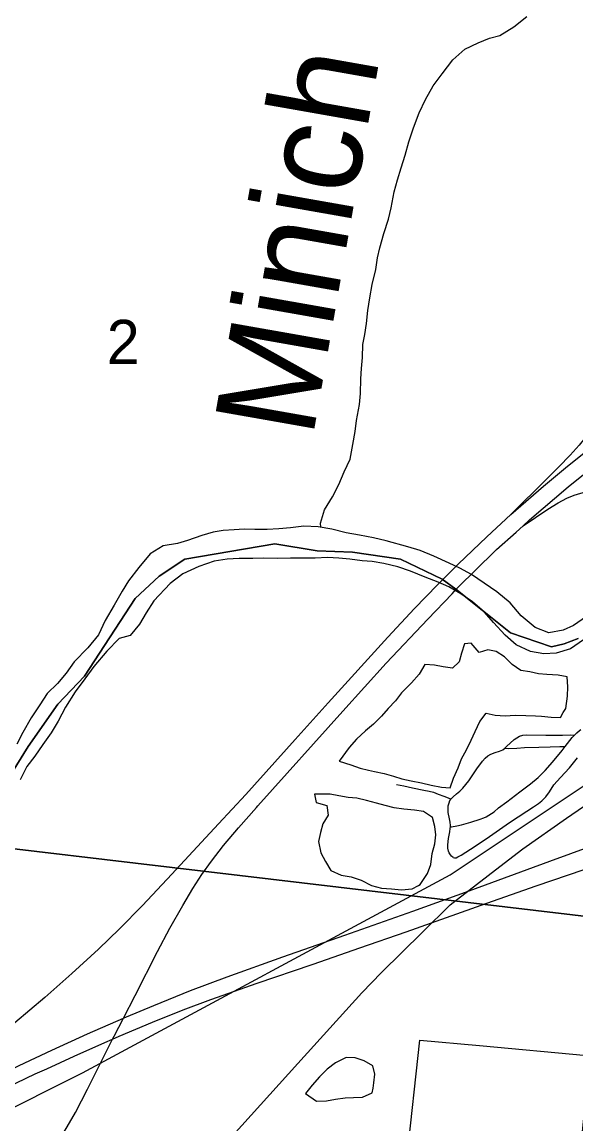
# Model space of a CAD drawing. Extents: x 0 to 1134, y 0 to 440.
# Drawn here: x 840.002 to 840.526, y 360.26 to 361.303 of the extents above; entities that cross this region are included whole.
import ezdxf

# ---------------------------------------------------------------- set-up
doc = ezdxf.new("R2010")
doc.units = 0
for name, color, linetype in [('GM_X_Corporation', 7, 'Continuous'), ('GM_X_Interchange_Ramps', 7, 'Continuous'), ('GM_X_Interstate_Route', 7, 'Continuous'), ('GM_X_Major_River', 7, 'Continuous'), ('GM_X_Minor_Lake', 7, 'Continuous'), ('GM_X_Minor_River', 7, 'Continuous'), ('GM_X_Minor_River_Text', 7, 'Continuous'), ('GM_X_Rail_Line', 7, 'Continuous'), ('GM_X_Section', 7, 'Continuous'), ('GM_X_Section_Text', 7, 'Continuous'), ('GM_X_State_Route', 7, 'Continuous'), ('GM_X_Township', 7, 'Continuous'), ('GM_X_Township_Road', 7, 'Continuous')]:
    doc.layers.add(name, color=color, linetype=linetype)

msp = doc.modelspace()

# ---------------------------------------------------------------- linework, layer by layer
at = {"layer": 'GM_X_Corporation'}
msp.add_lwpolyline([(840.3662, 360.2269), (840.3785, 360.3398), (840.435, 360.3346), (840.5369, 360.3253), (840.5426, 360.3247), (840.5488, 360.3242), (840.549, 360.3263), (840.5501, 360.3405), (840.5517, 360.3403), (840.6195, 360.3337), (840.6811, 360.3274), (840.7281, 360.3232), (840.737, 360.3224), (840.7427, 360.3219), (840.7483, 360.3214), (840.7885, 360.3179), (840.7873, 360.2989), (840.7861, 360.28), (840.785, 360.2611), (840.7839, 360.2437)], dxfattribs=at)
at = {"layer": 'GM_X_Interchange_Ramps'}
for points in [[(840.6078, 361.0144), (840.6048, 361.0074), (840.6009, 360.9981), (840.5989, 360.994), (840.596, 360.9892), (840.5896, 360.9805), (840.5871, 360.9767), (840.5815, 360.9683), (840.5735, 360.9582), (840.5632, 360.9453), (840.5464, 360.924), (840.5291, 360.9025), (840.5208, 360.8933), (840.51, 360.8822), (840.4985, 360.8708), (840.4647, 360.8369)], [(840.4763, 360.8262), (840.4996, 360.8422), (840.5095, 360.8482), (840.5176, 360.8524), (840.5246, 360.8553), (840.5309, 360.8573), (840.5376, 360.859), (840.5442, 360.8601), (840.5503, 360.8608), (840.5581, 360.861), (840.5685, 360.8605), (840.5817, 360.8592), (840.5922, 360.8582)], [(840.2138, 360.572), (840.1882, 360.5444), (840.144, 360.4966), (840.1163, 360.4672), (840.0945, 360.4451), (840.0745, 360.4258), (840.0494, 360.4027), (840.0239, 360.38), (839.9956, 360.3559), (839.974, 360.3382), (839.9471, 360.3172), (839.9223, 360.2986), (839.8995, 360.2825), (839.8841, 360.2721), (839.8657, 360.2605), (839.8259, 360.2365), (839.7536, 360.1942), (839.7234, 360.1773), (839.719, 360.1747), (839.7146, 360.1714), (839.7123, 360.1695), (839.7101, 360.1675), (839.7081, 360.1654), (839.7043, 360.1614)]]:
    msp.add_lwpolyline(points, dxfattribs=at)
at = {"layer": 'GM_X_Interstate_Route'}
for points in [[(839.1866, 359.886), (839.3153, 359.9551), (839.4389, 360.0202), (839.5623, 360.0858), (839.7043, 360.1614), (839.7242, 360.1719), (839.8722, 360.2508), (839.9189, 360.2754), (839.9576, 360.2952), (839.9994, 360.3157), (840.0303, 360.3302), (840.0643, 360.3456), (840.0982, 360.3605), (840.1012, 360.3618), (840.1269, 360.3726), (840.1615, 360.3865), (840.1963, 360.3996), (840.249, 360.4184), (840.3075, 360.4391), (840.372, 360.4617), (840.4251, 360.4808), (840.5015, 360.509), (840.5412, 360.5235), (840.5489, 360.5261)], [(840.2767, 360.4114), (840.2776, 360.4117), (840.3217, 360.4271), (840.3657, 360.4422), (840.4418, 360.4694), (840.4887, 360.4858), (840.5488, 360.5061)], [(840.1257, 360.3567), (840.1546, 360.3683), (840.1808, 360.3781), (840.2248, 360.3936), (840.2767, 360.4114)], [(840.0805, 360.3373), (840.0879, 360.3406), (840.0942, 360.3434), (840.1257, 360.3567)], [(840.0256, 360.3126), (840.0516, 360.3245), (840.0805, 360.3373)], [(839.8208, 360.2078), (839.8269, 360.211), (839.8818, 360.2403), (839.9478, 360.275), (839.9784, 360.2903), (840.0148, 360.3077), (840.0256, 360.3126)]]:
    msp.add_lwpolyline(points, dxfattribs=at)
at = {"layer": 'GM_X_Major_River'}
for points in [[(840.5238, 360.732), (840.5142, 360.7277), (840.5004, 360.7249), (840.4876, 360.7302), (840.4745, 360.7411), (840.4638, 360.7535), (840.4514, 360.7637), (840.4275, 360.7802), (840.4162, 360.7861), (840.4064, 360.7909), (840.3917, 360.7977), (840.3789, 360.803), (840.3672, 360.8063), (840.3468, 360.812), (840.3347, 360.815), (840.3214, 360.8176), (840.3089, 360.8197), (840.2953, 360.8231), (840.2824, 360.8253), (840.2688, 360.826), (840.2562, 360.8243), (840.2451, 360.8235), (840.2341, 360.8229), (840.2223, 360.8228), (840.2124, 360.823), (840.2029, 360.8225), (840.1926, 360.822), (840.1831, 360.8203), (840.1723, 360.8171), (840.1589, 360.8125), (840.1493, 360.8096), (840.1356, 360.8073), (840.1233, 360.7999), (840.1127, 360.7869), (840.1029, 360.7742), (840.097, 360.7644), (840.0895, 360.7513), (840.0808, 360.7366), (840.0747, 360.7231), (840.0646, 360.7107), (840.0517, 360.6977), (840.0439, 360.6869), (840.0357, 360.6772), (840.0259, 360.6675), (840.0192, 360.657), (840.011, 360.6446), (840.0031, 360.6307), (839.9975, 360.6198)], [(840.5333, 360.7185), (840.521, 360.71), (840.5076, 360.7057), (840.4958, 360.7053), (840.4833, 360.7074), (840.4697, 360.7138), (840.4593, 360.7228), (840.4481, 360.7348), (840.4396, 360.7445), (840.4284, 360.7543), (840.4172, 360.7618), (840.4059, 360.7685), (840.3957, 360.7729), (840.3837, 360.7777), (840.3697, 360.7834), (840.3577, 360.7875), (840.3444, 360.7908), (840.3334, 360.7926), (840.3239, 360.7932), (840.3122, 360.7946), (840.3019, 360.7956), (840.2913, 360.7962), (840.2795, 360.7957), (840.2681, 360.7956), (840.2563, 360.7958), (840.2441, 360.7953), (840.2308, 360.7956), (840.2205, 360.7955), (840.2076, 360.7954), (840.1962, 360.7949), (840.184, 360.7929), (840.1694, 360.7879), (840.1544, 360.781), (840.1424, 360.7718), (840.1268, 360.7554), (840.1197, 360.7441), (840.1134, 360.7332), (840.1044, 360.7224), (840.0941, 360.7196), (840.0824, 360.7077), (840.0703, 360.6931), (840.0616, 360.6815), (840.0526, 360.6692), (840.0435, 360.6546), (840.0364, 360.6414), (840.0297, 360.6305), (840.0218, 360.6193), (840.0143, 360.6084), (840.0069, 360.5987), (840.0005, 360.5859)], [(840.5361, 360.7405), (840.5238, 360.732)]]:
    msp.add_lwpolyline(points, dxfattribs=at)
at = {"layer": 'GM_X_Minor_Lake'}
for points in [[(840.5142, 360.6496), (840.5165, 360.6534), (840.5182, 360.6652), (840.5186, 360.6739), (840.518, 360.6834), (840.5093, 360.685), (840.4987, 360.6855), (840.4907, 360.6864), (840.4824, 360.688), (840.474, 360.6893), (840.4657, 360.6951), (840.4586, 360.7024), (840.4507, 360.7074), (840.4427, 360.709), (840.4347, 360.7065), (840.4272, 360.7153), (840.4208, 360.7146), (840.418, 360.7059), (840.4156, 360.6976), (840.4095, 360.6916), (840.4007, 360.6928), (840.3924, 360.6945), (840.3833, 360.695), (840.3779, 360.6859), (840.3705, 360.6776), (840.3613, 360.6683), (840.3555, 360.6607), (840.3486, 360.6536), (840.3424, 360.6461), (840.3347, 360.6386), (840.3271, 360.6322), (840.3186, 360.6244), (840.3117, 360.6165), (840.3022, 360.6037)], [(840.3022, 360.6037), (840.3134, 360.6001), (840.3221, 360.597), (840.33, 360.595), (840.3357, 360.5938), (840.3448, 360.5918), (840.3535, 360.5894), (840.3614, 360.587), (840.3702, 360.585), (840.38, 360.583), (840.3891, 360.581), (840.399, 360.579), (840.4073, 360.5785), (840.4105, 360.5875), (840.4148, 360.5974), (840.4179, 360.6057), (840.4226, 360.6144), (840.4272, 360.6234), (840.4308, 360.6317), (840.4354, 360.6412), (840.4412, 360.6491), (840.4499, 360.647), (840.4591, 360.6466), (840.4686, 360.6472), (840.4788, 360.6467), (840.4879, 360.6466), (840.4936, 360.6461), (840.5027, 360.6453), (840.5115, 360.6448), (840.5142, 360.6496)], [(840.2788, 360.5725), (840.2806, 360.5645), (840.2905, 360.5617), (840.2919, 360.5526), (840.2868, 360.5443), (840.2845, 360.536), (840.2828, 360.5276), (840.285, 360.517), (840.2894, 360.5086), (840.2943, 360.5001), (840.3041, 360.4958), (840.3136, 360.4942), (840.323, 360.4911), (840.3328, 360.486), (840.3423, 360.4836), (840.3518, 360.4827), (840.3613, 360.4818), (840.3712, 360.4829), (840.3772, 360.4861)], [(840.3772, 360.4861), (840.3788, 360.4869), (840.3858, 360.4975), (840.3889, 360.5058), (840.3902, 360.5164), (840.3926, 360.5255), (840.3938, 360.5338), (840.3928, 360.5418), (840.3906, 360.5502), (840.382, 360.556), (840.3736, 360.5573), (840.3634, 360.5581), (840.3543, 360.5594), (840.3456, 360.5618), (840.3376, 360.5638), (840.3281, 360.5665), (840.319, 360.5686), (840.3107, 360.5694), (840.302, 360.5707), (840.2936, 360.5723), (840.2788, 360.5725)], [(840.3343, 360.2943), (840.3351, 360.2992), (840.336, 360.3075), (840.3342, 360.3155), (840.3259, 360.3202), (840.3175, 360.3229), (840.3088, 360.3234), (840.2989, 360.3182), (840.2908, 360.3123), (840.2835, 360.3051), (840.2766, 360.2972), (840.2704, 360.2893)], [(840.2704, 360.2893), (840.2809, 360.282), (840.2901, 360.2823), (840.2988, 360.2837), (840.308, 360.2851), (840.3159, 360.2854), (840.3243, 360.2856), (840.3335, 360.2897), (840.3343, 360.2943)]]:
    msp.add_lwpolyline(points, dxfattribs=at)
at = {"layer": 'GM_X_Minor_River'}
msp.add_lwpolyline([(840.2848, 360.8249), (840.2846, 360.8287), (840.2882, 360.8415), (840.296, 360.8536), (840.3018, 360.8653), (840.3069, 360.8774), (840.3127, 360.8895), (840.3152, 360.9031), (840.3172, 360.9156), (840.3185, 360.9258), (840.3214, 360.941), (840.3223, 360.9516), (840.3228, 360.9653), (840.3233, 360.9751), (840.3242, 360.9854), (840.3247, 360.9979), (840.3264, 361.0074), (840.328, 361.0176), (840.3293, 361.0301), (840.3313, 361.0419), (840.3334, 361.0547), (840.337, 361.0687), (840.3386, 361.0797), (840.3407, 361.0892), (840.3446, 361.1028), (840.349, 361.1164), (840.3514, 361.127), (840.3542, 361.1422), (840.3574, 361.1535), (840.361, 361.1649), (840.3645, 361.177), (840.3681, 361.1895), (840.3725, 361.2027), (840.3779, 361.2171), (840.3838, 361.2295), (840.3912, 361.2427), (840.3997, 361.254), (840.4097, 361.2672), (840.4212, 361.2773), (840.4338, 361.2832), (840.4445, 361.2876), (840.4541, 361.2902), (840.4675, 361.2984), (840.4797, 361.3081)], dxfattribs=at)
at = {"layer": 'GM_X_Rail_Line'}
for points in [[(837.4519, 358.9594), (838.5805, 359.5329), (839.8845, 360.2211), (840.0594, 360.3089), (840.4072, 360.496), (840.567, 360.6027), (840.7229, 360.7078)], [(839.1238, 359.059), (839.4679, 359.4389), (839.4972, 359.4712), (839.6593, 359.6498), (839.8878, 359.9027), (839.9447, 359.9674), (839.9731, 359.9969), (840.0143, 360.0428), (840.1067, 360.145), (840.2012, 360.2492), (840.263, 360.3176), (840.3237, 360.3845), (840.3422, 360.4037), (840.381, 360.4418), (840.4072, 360.4677), (840.45, 360.5008), (840.4759, 360.5206), (840.5173, 360.5498), (840.5775, 360.5909), (840.6063, 360.6113)]]:
    msp.add_lwpolyline(points, dxfattribs=at)
at = {"layer": 'GM_X_Section'}
for points in [[(839.6405, 361.5684), (840.6525, 361.4576), (840.5521, 360.4549), (839.544, 360.574)], [(839.544, 360.574), (840.5521, 360.4549), (840.4525, 359.4584), (839.4699, 359.5539), (839.4487, 359.5561)]]:
    msp.add_lwpolyline(points, close=True, dxfattribs=at)
at = {"layer": 'GM_X_State_Route'}
for points in [[(840.4647, 360.8369), (840.4956, 360.8639), (840.5183, 360.8828), (840.5431, 360.9025), (840.5603, 360.9157), (840.5814, 360.9316), (840.594, 360.9408), (840.6007, 360.9458), (840.6138, 360.9557), (840.6316, 360.9682), (840.6678, 360.9923), (840.7096, 361.0191), (840.7775, 361.0619), (840.9147, 361.1483), (841.0349, 361.2232), (841.1749, 361.3121), (841.2222, 361.3419), (841.3378, 361.4149)], [(840.4763, 360.8262), (840.4823, 360.8319), (840.5188, 360.8632), (840.5742, 360.9077), (840.5986, 360.9253), (840.6161, 360.938), (840.6493, 360.9611), (840.6786, 360.9805), (840.7541, 361.0286)], [(840.2138, 360.572), (840.2606, 360.6241), (840.2919, 360.6587), (840.3481, 360.7209), (840.3735, 360.7482), (840.3951, 360.7705), (840.3998, 360.7752), (840.4035, 360.7788), (840.4149, 360.7901), (840.4419, 360.8159), (840.4647, 360.8369)], [(840.2241, 360.5599), (840.2254, 360.5613), (840.3058, 360.6509), (840.3468, 360.6963), (840.386, 360.7381), (840.409, 360.7621), (840.4127, 360.7659), (840.4165, 360.7697), (840.4301, 360.7833), (840.4509, 360.8038), (840.4697, 360.8204), (840.4763, 360.8262)], [(840.0771, 360.3192), (840.0879, 360.3406), (840.0893, 360.3433), (840.0982, 360.3605), (840.1092, 360.382), (840.1303, 360.4236), (840.142, 360.4455), (840.1542, 360.4672), (840.1638, 360.4832), (840.1724, 360.4963), (840.1814, 360.5089), (840.1929, 360.5237), (840.2069, 360.5404), (840.2241, 360.5599)], [(840.0224, 360.2245), (840.0298, 360.2344), (840.0386, 360.2472), (840.0451, 360.2578), (840.0527, 360.2713), (840.0641, 360.2934), (840.0771, 360.3192)]]:
    msp.add_lwpolyline(points, dxfattribs=at)
at = {"layer": 'GM_X_Township'}
for points in [[(839.9867, 360.5827), (840.008, 360.6174), (840.036, 360.6574), (840.0614, 360.6841), (840.1094, 360.7574), (840.1321, 360.7787), (840.1561, 360.7947), (840.2414, 360.8093), (840.2815, 360.8026), (840.3148, 360.8013), (840.3602, 360.7946), (840.3996, 360.7757), (840.4125, 360.7664), (840.4374, 360.7466), (840.4642, 360.7252), (840.5029, 360.7119), (840.5149, 360.7145), (840.5282, 360.7198)], [(840.5282, 360.7198), (840.5149, 360.7145), (840.5029, 360.7119), (840.4642, 360.7252), (840.4374, 360.7466), (840.4125, 360.7664), (840.3996, 360.7757), (840.3602, 360.7946), (840.3148, 360.8013), (840.2815, 360.8026), (840.2414, 360.8093), (840.1561, 360.7947), (840.1321, 360.7787), (840.1094, 360.7574), (840.0614, 360.6841), (840.036, 360.6574), (840.008, 360.6174), (839.9867, 360.5827)]]:
    msp.add_lwpolyline(points, dxfattribs=at)
at = {"layer": 'GM_X_Township_Road'}
for points in [[(840.4588, 360.616), (840.4608, 360.6177), (840.4641, 360.6205), (840.4677, 360.624), (840.4702, 360.6258), (840.4729, 360.6274), (840.4759, 360.6283), (840.479, 360.6286), (840.4977, 360.6282), (840.5133, 360.6283), (840.5211, 360.6286), (840.5248, 360.6283)], [(840.5161, 360.6176), (840.5227, 360.626), (840.5248, 360.6283)], [(840.5248, 360.6283), (840.527, 360.6305), (840.5294, 360.6325), (840.5309, 360.6336)], [(840.4074, 360.5414), (840.4086, 360.5416), (840.4135, 360.5423), (840.4179, 360.5433), (840.4269, 360.5459), (840.4357, 360.5489), (840.4392, 360.5501), (840.4412, 360.551), (840.4437, 360.5524), (840.4487, 360.5558), (840.453, 360.5594), (840.4608, 360.5652), (840.4732, 360.5747), (840.4832, 360.5822), (840.4903, 360.5882), (840.497, 360.5947), (840.504, 360.6028), (840.5131, 360.6138), (840.5161, 360.6176)], [(840.4081, 360.5679), (840.4099, 360.5699), (840.4131, 360.5726), (840.4164, 360.5751), (840.4191, 360.5782), (840.4247, 360.585), (840.4323, 360.5963), (840.4378, 360.6036), (840.4403, 360.6065), (840.4429, 360.6087), (840.4457, 360.6104), (840.4499, 360.6118), (840.4539, 360.613), (840.457, 360.6145), (840.4588, 360.616)], [(840.4588, 360.616), (840.4627, 360.6157), (840.4701, 360.616), (840.4776, 360.6166), (840.4911, 360.6169), (840.5018, 360.6173), (840.5108, 360.6175), (840.5161, 360.6176)], [(840.4099, 360.5125), (840.4113, 360.5121), (840.4129, 360.5123), (840.4146, 360.513), (840.4176, 360.5146), (840.4265, 360.5203), (840.4414, 360.5301), (840.4634, 360.5455), (840.4797, 360.5563), (840.486, 360.5605), (840.4908, 360.5636), (840.494, 360.566), (840.4976, 360.57), (840.5012, 360.5747), (840.5054, 360.5811), (840.5114, 360.5882), (840.52, 360.5972), (840.5239, 360.6019), (840.5276, 360.6068)], [(840.3564, 360.5817), (840.3635, 360.5802), (840.3717, 360.5785), (840.3822, 360.5762), (840.3874, 360.5752), (840.3913, 360.5742), (840.3957, 360.5725), (840.4012, 360.5706), (840.4068, 360.5684), (840.4081, 360.5679)], [(840.4074, 360.5414), (840.4074, 360.5429), (840.4071, 360.546), (840.4065, 360.549), (840.4054, 360.5551), (840.4052, 360.5582), (840.4054, 360.5613), (840.4061, 360.5643), (840.4069, 360.5663), (840.4081, 360.5679)], [(840.4099, 360.5125), (840.4085, 360.5137), (840.4074, 360.5151), (840.4064, 360.5168), (840.4056, 360.5184), (840.405, 360.5213), (840.4049, 360.5244), (840.4056, 360.5305), (840.4068, 360.5367), (840.4073, 360.5398), (840.4074, 360.5414)]]:
    msp.add_lwpolyline(points, dxfattribs=at)

# ---------------------------------------------------------------- texts
at = {"layer": 'GM_X_Minor_River_Text'}
msp.add_text('Minich', height=0.09466, rotation=79.9998, dxfattribs=at).set_placement((840.277, 360.9081))
at = {"layer": 'GM_X_Section_Text'}
msp.add_text('2', height=0.0419, rotation=0, dxfattribs=at).set_placement((840.0824, 360.9793))

doc.saveas('drawing.dxf')
